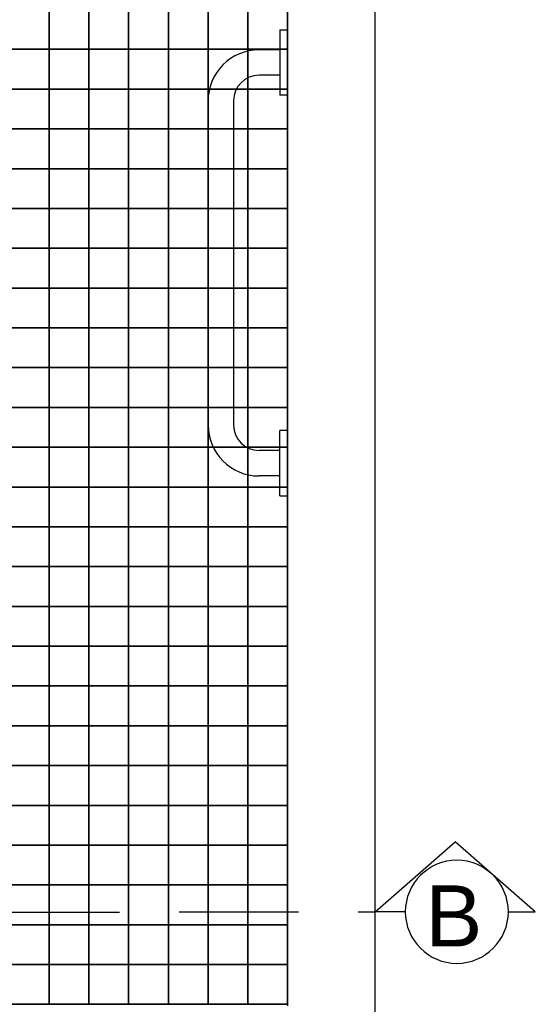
# Model space of a CAD drawing. Header units: millimetres. Extents: x -115474967 to 444143, y -74377 to 241828222.
# Tile 335 of 590: x -122526 to -121877, y 272667 to 273905. Entities that reach past the tile are written whole.
import ezdxf

# ---------------------------------------------------------------- set-up
doc = ezdxf.new("R2010")
doc.units = ezdxf.units.MM
doc.header["$MEASUREMENT"] = 0
doc.linetypes.add('2DASHED', pattern=[0.75, 0.5, -0.25])
for name, color, linetype in [('00-2 Fittings', 8, 'Continuous'), ('00-2 Walls', 4, 'Continuous'), ('00-3 Elev 02', 1, 'Continuous'), ('CEIL-PLAN', 7, 'Continuous'), ('DIMS-50', 9, 'Continuous'), ('FITT-SANT', 5, 'Continuous'), ('TEXT-REFN', 5, 'Continuous')]:
    doc.layers.add(name, color=color, linetype=linetype)
doc.layers.add('0_cons_01', color=40, linetype='Continuous', lineweight=0, plot=False)
doc.styles.add('TEXT-20', font='arial.ttf', dxfattribs={"height": 40})

# ---------------------------------------------------------------- blocks, each defined once
blk = doc.blocks.new('A$C69671385')
at = {"layer": 'DIMS-50', "color": 3}
for p, q in [((0, 168.7), (262.1, 397.3)), ((524.2, 168.7), (262.1, 397.3)), ((88.2, 168.7), (0, 168.7)), ((425.6, 168.7), (524.2, 168.7))]:
    blk.add_line(p, q, dxfattribs=at)
at = {"layer": 'TEXT-REFN'}
blk.add_circle((256.9, 168.7), 168.7, dxfattribs=at)
blk = doc.blocks.new('1')
at = {"layer": '00-2 Fittings', "color": 9, "true_color": 0xc7c8ca}
for points in [[(-129402.3, 275810.3), (-129402.3, 275760.3), (-129452.3, 275760.3), (-129452.3, 275810.3)], [(-129352.3, 275810.3), (-129352.3, 275760.3), (-129402.3, 275760.3), (-129402.3, 275810.3)], [(-129302.3, 275810.3), (-129302.3, 275760.3), (-129352.3, 275760.3), (-129352.3, 275810.3)], [(-129252.3, 275810.3), (-129252.3, 275760.3), (-129302.3, 275760.3), (-129302.3, 275810.3)], [(-129202.3, 275810.3), (-129202.3, 275760.3), (-129252.3, 275760.3), (-129252.3, 275810.3)], [(-129152.3, 275810.3), (-129152.3, 275760.3), (-129202.3, 275760.3), (-129202.3, 275810.3)], [(-129102.3, 275810.3), (-129102.3, 275760.3), (-129152.3, 275760.3), (-129152.3, 275810.3)], [(-129402.3, 275760.3), (-129402.3, 275710.3), (-129452.3, 275710.3), (-129452.3, 275760.3)], [(-129352.3, 275760.3), (-129352.3, 275710.3), (-129402.3, 275710.3), (-129402.3, 275760.3)], [(-129302.3, 275760.3), (-129302.3, 275710.3), (-129352.3, 275710.3), (-129352.3, 275760.3)], [(-129252.3, 275760.3), (-129252.3, 275710.3), (-129302.3, 275710.3), (-129302.3, 275760.3)], [(-129202.3, 275760.3), (-129202.3, 275710.3), (-129252.3, 275710.3), (-129252.3, 275760.3)], [(-129152.3, 275760.3), (-129152.3, 275710.3), (-129202.3, 275710.3), (-129202.3, 275760.3)], [(-129102.3, 275760.3), (-129102.3, 275710.3), (-129152.3, 275710.3), (-129152.3, 275760.3)], [(-129402.3, 275710.3), (-129402.3, 275660.3), (-129452.3, 275660.3), (-129452.3, 275710.3)], [(-129352.3, 275710.3), (-129352.3, 275660.3), (-129402.3, 275660.3), (-129402.3, 275710.3)], [(-129302.3, 275710.3), (-129302.3, 275660.3), (-129352.3, 275660.3), (-129352.3, 275710.3)], [(-129252.3, 275710.3), (-129252.3, 275660.3), (-129302.3, 275660.3), (-129302.3, 275710.3)], [(-129202.3, 275710.3), (-129202.3, 275660.3), (-129252.3, 275660.3), (-129252.3, 275710.3)], [(-129152.3, 275710.3), (-129152.3, 275660.3), (-129202.3, 275660.3), (-129202.3, 275710.3)], [(-129102.3, 275710.3), (-129102.3, 275660.3), (-129152.3, 275660.3), (-129152.3, 275710.3)], [(-129402.3, 275660.3), (-129402.3, 275610.3), (-129452.3, 275610.3), (-129452.3, 275660.3)], [(-129352.3, 275660.3), (-129352.3, 275610.3), (-129402.3, 275610.3), (-129402.3, 275660.3)], [(-129302.3, 275660.3), (-129302.3, 275610.3), (-129352.3, 275610.3), (-129352.3, 275660.3)], [(-129252.3, 275660.3), (-129252.3, 275610.3), (-129302.3, 275610.3), (-129302.3, 275660.3)], [(-129202.3, 275660.3), (-129202.3, 275610.3), (-129252.3, 275610.3), (-129252.3, 275660.3)], [(-129152.3, 275660.3), (-129152.3, 275610.3), (-129202.3, 275610.3), (-129202.3, 275660.3)], [(-129102.3, 275660.3), (-129102.3, 275610.3), (-129152.3, 275610.3), (-129152.3, 275660.3)], [(-129402.3, 275610.3), (-129402.3, 275560.3), (-129452.3, 275560.3), (-129452.3, 275610.3)], [(-129352.3, 275610.3), (-129352.3, 275560.3), (-129402.3, 275560.3), (-129402.3, 275610.3)], [(-129302.3, 275610.3), (-129302.3, 275560.3), (-129352.3, 275560.3), (-129352.3, 275610.3)], [(-129252.3, 275610.3), (-129252.3, 275560.3), (-129302.3, 275560.3), (-129302.3, 275610.3)], [(-129202.3, 275610.3), (-129202.3, 275560.3), (-129252.3, 275560.3), (-129252.3, 275610.3)], [(-129152.3, 275610.3), (-129152.3, 275560.3), (-129202.3, 275560.3), (-129202.3, 275610.3)], [(-129102.3, 275610.3), (-129102.3, 275560.3), (-129152.3, 275560.3), (-129152.3, 275610.3)], [(-129402.3, 275560.3), (-129402.3, 275510.3), (-129452.3, 275510.3), (-129452.3, 275560.3)], [(-129352.3, 275560.3), (-129352.3, 275510.3), (-129402.3, 275510.3), (-129402.3, 275560.3)], [(-129302.3, 275560.3), (-129302.3, 275510.3), (-129352.3, 275510.3), (-129352.3, 275560.3)], [(-129252.3, 275560.3), (-129252.3, 275510.3), (-129302.3, 275510.3), (-129302.3, 275560.3)], [(-129202.3, 275560.3), (-129202.3, 275510.3), (-129252.3, 275510.3), (-129252.3, 275560.3)], [(-129152.3, 275560.3), (-129152.3, 275510.3), (-129202.3, 275510.3), (-129202.3, 275560.3)], [(-129102.3, 275560.3), (-129102.3, 275510.3), (-129152.3, 275510.3), (-129152.3, 275560.3)], [(-129402.3, 275510.3), (-129402.3, 275460.3), (-129452.3, 275460.3), (-129452.3, 275510.3)], [(-129352.3, 275510.3), (-129352.3, 275460.3), (-129402.3, 275460.3), (-129402.3, 275510.3)], [(-129302.3, 275510.3), (-129302.3, 275460.3), (-129352.3, 275460.3), (-129352.3, 275510.3)], [(-129252.3, 275510.3), (-129252.3, 275460.3), (-129302.3, 275460.3), (-129302.3, 275510.3)], [(-129202.3, 275510.3), (-129202.3, 275460.3), (-129252.3, 275460.3), (-129252.3, 275510.3)], [(-129152.3, 275510.3), (-129152.3, 275460.3), (-129202.3, 275460.3), (-129202.3, 275510.3)], [(-129102.3, 275510.3), (-129102.3, 275460.3), (-129152.3, 275460.3), (-129152.3, 275510.3)], [(-129402.3, 275460.3), (-129402.3, 275410.3), (-129452.3, 275410.3), (-129452.3, 275460.3)], [(-129352.3, 275460.3), (-129352.3, 275410.3), (-129402.3, 275410.3), (-129402.3, 275460.3)], [(-129302.3, 275460.3), (-129302.3, 275410.3), (-129352.3, 275410.3), (-129352.3, 275460.3)], [(-129252.3, 275460.3), (-129252.3, 275410.3), (-129302.3, 275410.3), (-129302.3, 275460.3)], [(-129202.3, 275460.3), (-129202.3, 275410.3), (-129252.3, 275410.3), (-129252.3, 275460.3)], [(-129152.3, 275460.3), (-129152.3, 275410.3), (-129202.3, 275410.3), (-129202.3, 275460.3)], [(-129102.3, 275460.3), (-129102.3, 275410.3), (-129152.3, 275410.3), (-129152.3, 275460.3)], [(-129402.3, 275410.3), (-129402.3, 275360.3), (-129452.3, 275360.3), (-129452.3, 275410.3)], [(-129352.3, 275410.3), (-129352.3, 275360.3), (-129402.3, 275360.3), (-129402.3, 275410.3)], [(-129302.3, 275410.3), (-129302.3, 275360.3), (-129352.3, 275360.3), (-129352.3, 275410.3)], [(-129252.3, 275410.3), (-129252.3, 275360.3), (-129302.3, 275360.3), (-129302.3, 275410.3)], [(-129202.3, 275410.3), (-129202.3, 275360.3), (-129252.3, 275360.3), (-129252.3, 275410.3)], [(-129152.3, 275410.3), (-129152.3, 275360.3), (-129202.3, 275360.3), (-129202.3, 275410.3)], [(-129102.3, 275410.3), (-129102.3, 275360.3), (-129152.3, 275360.3), (-129152.3, 275410.3)], [(-129402.3, 275360.3), (-129402.3, 275310.3), (-129452.3, 275310.3), (-129452.3, 275360.3)], [(-129352.3, 275360.3), (-129352.3, 275310.3), (-129402.3, 275310.3), (-129402.3, 275360.3)], [(-129302.3, 275360.3), (-129302.3, 275310.3), (-129352.3, 275310.3), (-129352.3, 275360.3)], [(-129252.3, 275360.3), (-129252.3, 275310.3), (-129302.3, 275310.3), (-129302.3, 275360.3)], [(-129202.3, 275360.3), (-129202.3, 275310.3), (-129252.3, 275310.3), (-129252.3, 275360.3)], [(-129152.3, 275360.3), (-129152.3, 275310.3), (-129202.3, 275310.3), (-129202.3, 275360.3)], [(-129102.3, 275360.3), (-129102.3, 275310.3), (-129152.3, 275310.3), (-129152.3, 275360.3)], [(-129402.3, 275310.3), (-129402.3, 275260.3), (-129452.3, 275260.3), (-129452.3, 275310.3)], [(-129352.3, 275310.3), (-129352.3, 275260.3), (-129402.3, 275260.3), (-129402.3, 275310.3)], [(-129302.3, 275310.3), (-129302.3, 275260.3), (-129352.3, 275260.3), (-129352.3, 275310.3)], [(-129252.3, 275310.3), (-129252.3, 275260.3), (-129302.3, 275260.3), (-129302.3, 275310.3)], [(-129202.3, 275310.3), (-129202.3, 275260.3), (-129252.3, 275260.3), (-129252.3, 275310.3)], [(-129152.3, 275310.3), (-129152.3, 275260.3), (-129202.3, 275260.3), (-129202.3, 275310.3)], [(-129102.3, 275310.3), (-129102.3, 275260.3), (-129152.3, 275260.3), (-129152.3, 275310.3)], [(-129402.3, 275260.3), (-129402.3, 275210.3), (-129452.3, 275210.3), (-129452.3, 275260.3)], [(-129352.3, 275260.3), (-129352.3, 275210.3), (-129402.3, 275210.3), (-129402.3, 275260.3)], [(-129302.3, 275260.3), (-129302.3, 275210.3), (-129352.3, 275210.3), (-129352.3, 275260.3)], [(-129252.3, 275260.3), (-129252.3, 275210.3), (-129302.3, 275210.3), (-129302.3, 275260.3)], [(-129202.3, 275260.3), (-129202.3, 275210.3), (-129252.3, 275210.3), (-129252.3, 275260.3)], [(-129152.3, 275260.3), (-129152.3, 275210.3), (-129202.3, 275210.3), (-129202.3, 275260.3)], [(-129102.3, 275260.3), (-129102.3, 275210.3), (-129152.3, 275210.3), (-129152.3, 275260.3)], [(-129402.3, 275210.3), (-129402.3, 275160.3), (-129452.3, 275160.3), (-129452.3, 275210.3)], [(-129352.3, 275210.3), (-129352.3, 275160.3), (-129402.3, 275160.3), (-129402.3, 275210.3)], [(-129302.3, 275210.3), (-129302.3, 275160.3), (-129352.3, 275160.3), (-129352.3, 275210.3)], [(-129252.3, 275210.3), (-129252.3, 275160.3), (-129302.3, 275160.3), (-129302.3, 275210.3)], [(-129202.3, 275210.3), (-129202.3, 275160.3), (-129252.3, 275160.3), (-129252.3, 275210.3)], [(-129152.3, 275210.3), (-129152.3, 275160.3), (-129202.3, 275160.3), (-129202.3, 275210.3)], [(-129102.3, 275210.3), (-129102.3, 275160.3), (-129152.3, 275160.3), (-129152.3, 275210.3)], [(-129402.3, 275160.3), (-129402.3, 275110.3), (-129452.3, 275110.3), (-129452.3, 275160.3)], [(-129352.3, 275160.3), (-129352.3, 275110.3), (-129402.3, 275110.3), (-129402.3, 275160.3)], [(-129302.3, 275160.3), (-129302.3, 275110.3), (-129352.3, 275110.3), (-129352.3, 275160.3)], [(-129252.3, 275160.3), (-129252.3, 275110.3), (-129302.3, 275110.3), (-129302.3, 275160.3)], [(-129202.3, 275160.3), (-129202.3, 275110.3), (-129252.3, 275110.3), (-129252.3, 275160.3)], [(-129152.3, 275160.3), (-129152.3, 275110.3), (-129202.3, 275110.3), (-129202.3, 275160.3)], [(-129102.3, 275160.3), (-129102.3, 275110.3), (-129152.3, 275110.3), (-129152.3, 275160.3)], [(-129402.3, 275110.3), (-129402.3, 275060.3), (-129452.3, 275060.3), (-129452.3, 275110.3)], [(-129352.3, 275110.3), (-129352.3, 275060.3), (-129402.3, 275060.3), (-129402.3, 275110.3)], [(-129302.3, 275110.3), (-129302.3, 275060.3), (-129352.3, 275060.3), (-129352.3, 275110.3)], [(-129252.3, 275110.3), (-129252.3, 275060.3), (-129302.3, 275060.3), (-129302.3, 275110.3)], [(-129202.3, 275110.3), (-129202.3, 275060.3), (-129252.3, 275060.3), (-129252.3, 275110.3)], [(-129152.3, 275110.3), (-129152.3, 275060.3), (-129202.3, 275060.3), (-129202.3, 275110.3)], [(-129102.3, 275110.3), (-129102.3, 275060.3), (-129152.3, 275060.3), (-129152.3, 275110.3)], [(-129402.3, 275060.3), (-129402.3, 275010.3), (-129452.3, 275010.3), (-129452.3, 275060.3)], [(-129352.3, 275060.3), (-129352.3, 275010.3), (-129402.3, 275010.3), (-129402.3, 275060.3)], [(-129302.3, 275060.3), (-129302.3, 275010.3), (-129352.3, 275010.3), (-129352.3, 275060.3)], [(-129252.3, 275060.3), (-129252.3, 275010.3), (-129302.3, 275010.3), (-129302.3, 275060.3)], [(-129202.3, 275060.3), (-129202.3, 275010.3), (-129252.3, 275010.3), (-129252.3, 275060.3)], [(-129152.3, 275060.3), (-129152.3, 275010.3), (-129202.3, 275010.3), (-129202.3, 275060.3)], [(-129102.3, 275060.3), (-129102.3, 275010.3), (-129152.3, 275010.3), (-129152.3, 275060.3)], [(-129402.3, 275010.3), (-129402.3, 274960.3), (-129452.3, 274960.3), (-129452.3, 275010.3)], [(-129352.3, 275010.3), (-129352.3, 274960.3), (-129402.3, 274960.3), (-129402.3, 275010.3)], [(-129302.3, 275010.3), (-129302.3, 274960.3), (-129352.3, 274960.3), (-129352.3, 275010.3)], [(-129252.3, 275010.3), (-129252.3, 274960.3), (-129302.3, 274960.3), (-129302.3, 275010.3)], [(-129202.3, 275010.3), (-129202.3, 274960.3), (-129252.3, 274960.3), (-129252.3, 275010.3)], [(-129152.3, 275010.3), (-129152.3, 274960.3), (-129202.3, 274960.3), (-129202.3, 275010.3)], [(-129102.3, 275010.3), (-129102.3, 274960.3), (-129152.3, 274960.3), (-129152.3, 275010.3)], [(-129402.3, 274960.3), (-129402.3, 274910.3), (-129452.3, 274910.3), (-129452.3, 274960.3)], [(-129352.3, 274960.3), (-129352.3, 274910.3), (-129402.3, 274910.3), (-129402.3, 274960.3)], [(-129302.3, 274960.3), (-129302.3, 274910.3), (-129352.3, 274910.3), (-129352.3, 274960.3)], [(-129252.3, 274960.3), (-129252.3, 274910.3), (-129302.3, 274910.3), (-129302.3, 274960.3)], [(-129202.3, 274960.3), (-129202.3, 274910.3), (-129252.3, 274910.3), (-129252.3, 274960.3)], [(-129152.3, 274960.3), (-129152.3, 274910.3), (-129202.3, 274910.3), (-129202.3, 274960.3)], [(-129102.3, 274960.3), (-129102.3, 274910.3), (-129152.3, 274910.3), (-129152.3, 274960.3)], [(-129402.3, 274910.3), (-129402.3, 274860.3), (-129452.3, 274860.3), (-129452.3, 274910.3)], [(-129352.3, 274910.3), (-129352.3, 274860.3), (-129402.3, 274860.3), (-129402.3, 274910.3)], [(-129302.3, 274910.3), (-129302.3, 274860.3), (-129352.3, 274860.3), (-129352.3, 274910.3)], [(-129252.3, 274910.3), (-129252.3, 274860.3), (-129302.3, 274860.3), (-129302.3, 274910.3)], [(-129202.3, 274910.3), (-129202.3, 274860.3), (-129252.3, 274860.3), (-129252.3, 274910.3)], [(-129152.3, 274910.3), (-129152.3, 274860.3), (-129202.3, 274860.3), (-129202.3, 274910.3)], [(-129102.3, 274910.3), (-129102.3, 274860.3), (-129152.3, 274860.3), (-129152.3, 274910.3)], [(-129402.3, 274860.3), (-129402.3, 274810.3), (-129452.3, 274810.3), (-129452.3, 274860.3)], [(-129352.3, 274860.3), (-129352.3, 274810.3), (-129402.3, 274810.3), (-129402.3, 274860.3)], [(-129302.3, 274860.3), (-129302.3, 274810.3), (-129352.3, 274810.3), (-129352.3, 274860.3)], [(-129252.3, 274860.3), (-129252.3, 274810.3), (-129302.3, 274810.3), (-129302.3, 274860.3)], [(-129202.3, 274860.3), (-129202.3, 274810.3), (-129252.3, 274810.3), (-129252.3, 274860.3)], [(-129152.3, 274860.3), (-129152.3, 274810.3), (-129202.3, 274810.3), (-129202.3, 274860.3)], [(-129102.3, 274860.3), (-129102.3, 274810.3), (-129152.3, 274810.3), (-129152.3, 274860.3)], [(-129402.3, 274810.3), (-129402.3, 274760.3), (-129452.3, 274760.3), (-129452.3, 274810.3)], [(-129352.3, 274810.3), (-129352.3, 274760.3), (-129402.3, 274760.3), (-129402.3, 274810.3)], [(-129302.3, 274810.3), (-129302.3, 274760.3), (-129352.3, 274760.3), (-129352.3, 274810.3)], [(-129252.3, 274810.3), (-129252.3, 274760.3), (-129302.3, 274760.3), (-129302.3, 274810.3)], [(-129202.3, 274810.3), (-129202.3, 274760.3), (-129252.3, 274760.3), (-129252.3, 274810.3)], [(-129152.3, 274810.3), (-129152.3, 274760.3), (-129202.3, 274760.3), (-129202.3, 274810.3)], [(-129102.3, 274810.3), (-129102.3, 274760.3), (-129152.3, 274760.3), (-129152.3, 274810.3)], [(-129402.3, 274760.3), (-129402.3, 274710.3), (-129452.3, 274710.3), (-129452.3, 274760.3)], [(-129352.3, 274760.3), (-129352.3, 274710.3), (-129402.3, 274710.3), (-129402.3, 274760.3)], [(-129302.3, 274760.3), (-129302.3, 274710.3), (-129352.3, 274710.3), (-129352.3, 274760.3)], [(-129252.3, 274760.3), (-129252.3, 274710.3), (-129302.3, 274710.3), (-129302.3, 274760.3)], [(-129202.3, 274760.3), (-129202.3, 274710.3), (-129252.3, 274710.3), (-129252.3, 274760.3)], [(-129152.3, 274760.3), (-129152.3, 274710.3), (-129202.3, 274710.3), (-129202.3, 274760.3)], [(-129102.3, 274760.3), (-129102.3, 274710.3), (-129152.3, 274710.3), (-129152.3, 274760.3)], [(-129402.3, 274710.3), (-129402.3, 274660.3), (-129452.3, 274660.3), (-129452.3, 274710.3)], [(-129352.3, 274710.3), (-129352.3, 274660.3), (-129402.3, 274660.3), (-129402.3, 274710.3)], [(-129302.3, 274710.3), (-129302.3, 274660.3), (-129352.3, 274660.3), (-129352.3, 274710.3)], [(-129252.3, 274710.3), (-129252.3, 274660.3), (-129302.3, 274660.3), (-129302.3, 274710.3)], [(-129202.3, 274710.3), (-129202.3, 274660.3), (-129252.3, 274660.3), (-129252.3, 274710.3)], [(-129152.3, 274710.3), (-129152.3, 274660.3), (-129202.3, 274660.3), (-129202.3, 274710.3)], [(-129102.3, 274710.3), (-129102.3, 274660.3), (-129152.3, 274660.3), (-129152.3, 274710.3)], [(-129402.3, 274660.3), (-129402.3, 274610.3), (-129452.3, 274610.3), (-129452.3, 274660.3)], [(-129352.3, 274660.3), (-129352.3, 274610.3), (-129402.3, 274610.3), (-129402.3, 274660.3)], [(-129302.3, 274660.3), (-129302.3, 274610.3), (-129352.3, 274610.3), (-129352.3, 274660.3)], [(-129252.3, 274660.3), (-129252.3, 274610.3), (-129302.3, 274610.3), (-129302.3, 274660.3)], [(-129202.3, 274660.3), (-129202.3, 274610.3), (-129252.3, 274610.3), (-129252.3, 274660.3)], [(-129152.3, 274660.3), (-129152.3, 274610.3), (-129202.3, 274610.3), (-129202.3, 274660.3)], [(-129102.3, 274660.3), (-129102.3, 274610.3), (-129152.3, 274610.3), (-129152.3, 274660.3)], [(-129402.3, 274610.3), (-129402.3, 274560.3), (-129452.3, 274560.3), (-129452.3, 274610.3)], [(-129352.3, 274610.3), (-129352.3, 274560.3), (-129402.3, 274560.3), (-129402.3, 274610.3)], [(-129302.3, 274610.3), (-129302.3, 274560.3), (-129352.3, 274560.3), (-129352.3, 274610.3)], [(-129252.3, 274610.3), (-129252.3, 274560.3), (-129302.3, 274560.3), (-129302.3, 274610.3)], [(-129202.3, 274610.3), (-129202.3, 274560.3), (-129252.3, 274560.3), (-129252.3, 274610.3)], [(-129152.3, 274610.3), (-129152.3, 274560.3), (-129202.3, 274560.3), (-129202.3, 274610.3)], [(-129102.3, 274610.3), (-129102.3, 274560.3), (-129152.3, 274560.3), (-129152.3, 274610.3)]]:
    blk.add_lwpolyline(points, close=True, dxfattribs=at)
at = {"layer": '00-2 Walls'}
for p, q in [((-128992.3, 274450.3), (-128992.2, 276870.3)), ((-129102.3, 276760.3), (-129102.3, 274560.3))]:
    blk.add_line(p, q, dxfattribs=at)
for points in [[(-128992.3, 274450.3), (-128992.2, 276870.3)], [(-129102.3, 276758.4), (-129102.3, 274558.4)]]:
    blk.add_lwpolyline(points, dxfattribs=at)
at = {"layer": '00-3 Elev 02'}
for points in [[(-129152.3, 275510.3), (-129152.3, 275810.3), (-129452.3, 275810.3), (-129452.3, 275510.3)], [(-129102.3, 275510.3), (-129102.3, 275810.3), (-129152.3, 275810.3), (-129152.3, 275510.3)], [(-129152.3, 275210.3), (-129152.3, 275510.3), (-129452.3, 275510.3), (-129452.3, 275210.3)], [(-129102.3, 275210.3), (-129102.3, 275510.3), (-129152.3, 275510.3), (-129152.3, 275210.3)], [(-129152.3, 274910.3), (-129152.3, 275210.3), (-129452.3, 275210.3), (-129452.3, 274910.3)], [(-129102.3, 274910.3), (-129102.3, 275210.3), (-129152.3, 275210.3), (-129152.3, 274910.3)], [(-129152.3, 274610.3), (-129152.3, 274910.3), (-129452.3, 274910.3), (-129452.3, 274610.3)], [(-129102.3, 274610.3), (-129102.3, 274910.3), (-129152.3, 274910.3), (-129152.3, 274610.3)], [(-129152.3, 274560.3), (-129152.3, 274610.3), (-129452.3, 274610.3), (-129452.3, 274560.3)], [(-129102.3, 274560.3), (-129102.3, 274610.3), (-129152.3, 274610.3), (-129152.3, 274560.3)]]:
    blk.add_lwpolyline(points, close=True, dxfattribs=at)
at = {"layer": 'CEIL-PLAN', "color": 6, "linetype": '2DASHED', "ltscale": 300}
blk.add_lwpolyline([(-132163.6, 274673), (-128992.3, 274676.6)], dxfattribs=at)
at = {"layer": 'FITT-SANT', "color": 4}
for p, q in [((-129112.3, 275784.7), (-129102.3, 275784.7)), ((-129112.3, 275784.7), (-129112.3, 275702.7)), ((-129102.3, 275702.7), (-129102.3, 275784.7)), ((-129112.3, 275759.7), (-129138.3, 275759.7)), ((-129112.3, 275727.7), (-129138.3, 275727.7)), ((-129102.3, 275702.7), (-129112.3, 275702.7)), ((-129202.3, 275694.9), (-129202.3, 275288.2)), ((-129170.3, 275695.7), (-129170.3, 275288.2)), ((-129102.3, 275281.2), (-129112.3, 275281.2)), ((-129112.3, 275199.2), (-129112.3, 275281.2)), ((-129102.3, 275199.2), (-129102.3, 275281.2)), ((-129112.3, 275256.2), (-129138.3, 275256.2)), ((-129112.3, 275224.2), (-129138.3, 275224.2)), ((-129112.3, 275199.2), (-129102.3, 275199.2))]:
    blk.add_line(p, q, dxfattribs=at)
for centre, radius, start, end in [((-129138.3, 275695.7), 64, 90, 180.6734), ((-129138.3, 275695.7), 32, 90, 180), ((-129138.3, 275288.2), 64, 180, 270), ((-129138.3, 275288.2), 32, 180, 270)]:
    blk.add_arc(centre, radius, start, end, dxfattribs=at)
at = {"layer": 'DIMS-50', "color": 3, "xscale": -0.3839999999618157, "yscale": 0.3839999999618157, "zscale": 0.3839999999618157, "rotation": 359.9999999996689}
blk.add_blockref('A$C69671385', (-128791, 274611.8), dxfattribs=at)
at = {"layer": 'TEXT-REFN', "color": 2, "linetype": 'Continuous', "style": 'TEXT-20'}
blk.add_text('B', height=76.8, dxfattribs=at).set_placement((-128929.1, 274633))

msp = doc.modelspace()

# ---------------------------------------------------------------- block references
at = {"layer": '0_cons_01'}
msp.add_blockref('1', (6913.52707, -1892.85247), dxfattribs=at)

doc.saveas('drawing.dxf')
